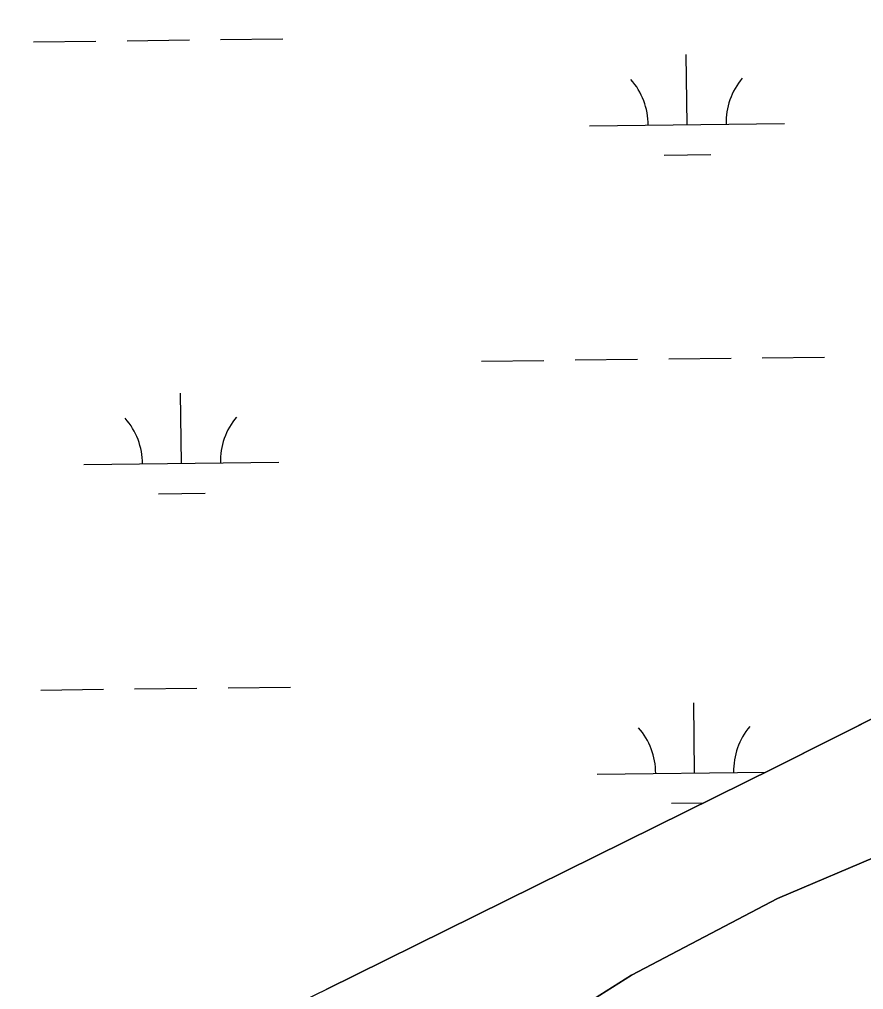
# Model space of a CAD drawing. Extents: x 3684037 to 3722149, y 433263 to 459021.
# Drawn here: x 3710917.8 to 3711350.9, y 455749.2 to 456247.1 of the extents above; entities that cross this region are included whole.
import ezdxf

# ---------------------------------------------------------------- set-up
doc = ezdxf.new("R2010")
doc.units = 0
doc.layers.add('V-TOPO-SHOR', color=7, linetype='Continuous')
doc.layers.add('V-WETL-SWMP', color=7, linetype='Continuous')

msp = doc.modelspace()

# ---------------------------------------------------------------- linework, layer by layer
at = {"layer": 'V-TOPO-SHOR'}
for points in [[(3710450.65, 455445.86), (3710646.39, 455547.98), (3710885.11, 455657.22), (3711075.21, 455749.22), (3711305.5, 455863.24), (3711424.28, 455922.96), (3711562.68, 455988.83), (3711691.26, 456050.98), (3711847.15, 456123.85), (3712055.27, 456230.92), (3712260.3, 456328.68), (3712465.79, 456428.98), (3712564.91, 456478.33), (3712595.69, 456494.52), (3712608.89, 456498.18), (3712615.71, 456499.8), (3712623.81, 456502.67), (3712628.5, 456504.32)], [(3710464.34, 455383.06), (3710664.73, 455488.13), (3710778.4, 455543.9), (3710932.02, 455616.58), (3711087.61, 455689.24), (3711163.68, 455723.25), (3711176.17, 455727.06), (3711185.1, 455728.65), (3711192.06, 455731.25), (3711198.47, 455735.28), (3711205.89, 455740.14), (3711231.83, 455756.66), (3711306.69, 455795.92), (3711362.41, 455819.57), (3711377.2, 455826.33), (3711445.08, 455861.57), (3711581.36, 455927.11), (3711741.84, 456006.64), (3711846.5, 456054.31), (3711942.35, 456098.27), (3712061.17, 456158.78), (3712226.93, 456241.64), (3712335.2, 456295.49), (3712625.58, 456434.53)]]:
    msp.add_lwpolyline(points, dxfattribs=at)
at = {"layer": 'V-WETL-SWMP'}
for p, q in [((3710925.03, 456235.6), (3710957.03, 456235.97)), ((3710973.03, 456236.16), (3711005.02, 456236.53)), ((3711021.02, 456236.72), (3711053.02, 456237.09)), ((3711260.39, 456193.07), (3711259.97, 456229.07)), ((3711210.39, 456192.49), (3711310.39, 456193.65)), ((3711248.57, 456177.5), (3711272.57, 456177.78)), ((3711250.94, 456072.88), (3711282.94, 456073.25)), ((3711298.94, 456073.44), (3711330.94, 456073.81)), ((3711154.95, 456071.76), (3711186.95, 456072.14)), ((3711202.95, 456072.32), (3711234.95, 456072.7)), ((3711000.96, 456019.23), (3711000.54, 456055.22)), ((3710950.96, 456018.65), (3711050.96, 456019.81)), ((3710989.14, 456003.66), (3711013.14, 456003.94)), ((3711424.28, 455922.96), (3711305.5, 455863.24)), ((3710976.9, 455903.51), (3711008.89, 455903.88)), ((3711024.89, 455904.07), (3711056.89, 455904.44)), ((3710928.9, 455902.95), (3710960.9, 455903.32)), ((3711264.26, 455860.42), (3711263.84, 455896.42)), ((3711305.5, 455863.24), (3711075.21, 455749.22)), ((3711214.26, 455859.84), (3711300.66, 455860.84)), ((3711252.44, 455844.85), (3711268.74, 455845.04))]:
    msp.add_line(p, q, dxfattribs=at)
msp.add_lwpolyline([(3712226.93, 456241.64), (3712061.17, 456158.78), (3711942.35, 456098.27), (3711846.5, 456054.31), (3711741.84, 456006.64), (3711581.36, 455927.11), (3711445.08, 455861.57), (3711377.2, 455826.33), (3711362.41, 455819.58), (3711306.69, 455795.92), (3711231.83, 455756.66), (3711205.89, 455740.14), (3711198.47, 455735.28), (3711192.06, 455731.26), (3711185.1, 455728.65), (3711176.17, 455727.06), (3711163.68, 455723.25), (3711087.61, 455689.24), (3710932.02, 455616.58), (3710778.4, 455543.9), (3710664.73, 455488.13), (3710464.34, 455383.06)], dxfattribs=at)
for centre, start, end in [((3711205.15, 456192.9), 359.8949, 41.4385), ((3711315.62, 456194.19), 139.8949, 181.4385), ((3710945.72, 456019.06), 359.8949, 41.4385), ((3711056.19, 456020.34), 139.8949, 181.4385), ((3711319.5, 455861.54), 139.8949, 181.4385), ((3711209.02, 455860.25), 359.8949, 41.4385)]:
    msp.add_arc(centre, 35.25, start, end, dxfattribs=at)

doc.saveas('drawing.dxf')
